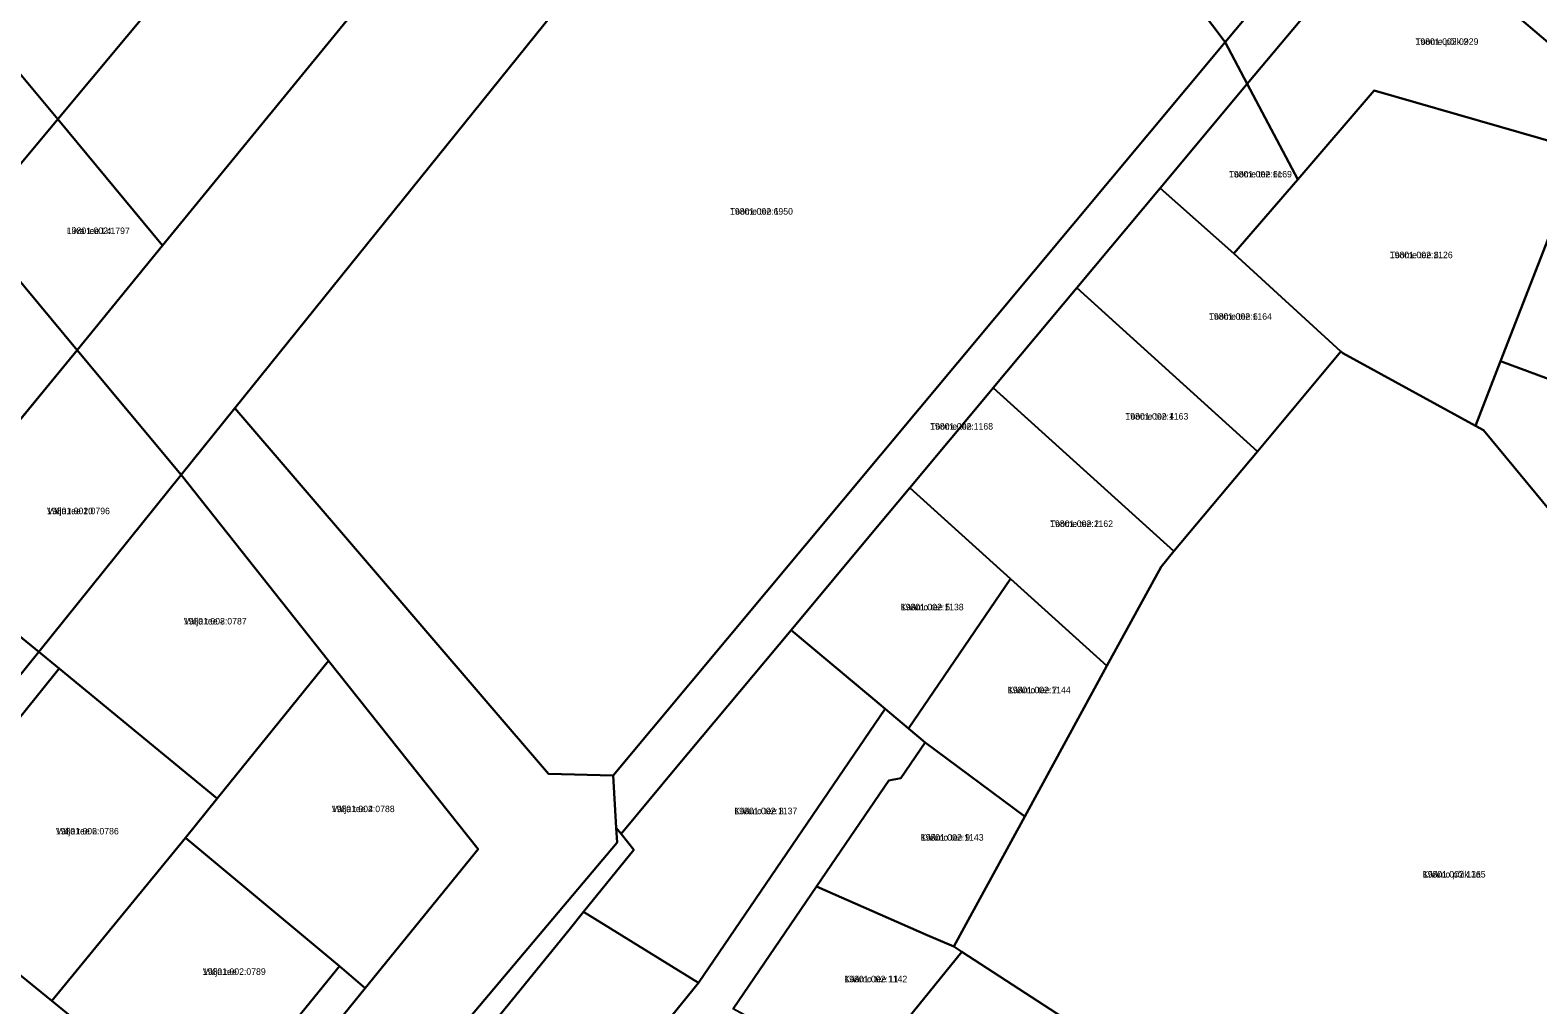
# Model space of a CAD drawing. Extents: x 516875 to 535633, y 6574491 to 6593094.
# Drawn here: x 533499.3 to 533846.9, y 6587098.5 to 6587323.2 of the extents above; entities that cross this region are included whole.
import ezdxf

# ---------------------------------------------------------------- set-up
doc = ezdxf.new("R2010")
doc.units = 0
for name, color, linetype in [('L_AADRESS', 7, 'Continuous'), ('PIIR', 7, 'Continuous'), ('TUNNUS', 7, 'Continuous')]:
    doc.layers.add(name, color=color, linetype=linetype)

msp = doc.modelspace()

# ---------------------------------------------------------------- linework, layer by layer
at = {"layer": 'PIIR'}
for points in [[(533481.85, 6587331.32), (533523.98, 6587380.99), (533537.24, 6587396.56), (533550.6, 6587412.31), (533577.13, 6587443.57), (533582.92, 6587450.34), (533603.61, 6587474.72), (533629.98, 6587505.8), (533639.7, 6587517.26), (533678.04, 6587562.44), (533704.12, 6587593.16), (533733.09, 6587627.27), (533737.62, 6587632.54), (533766.5, 6587666.69), (533770.25, 6587671.08), (533795.07, 6587649.38), (533791.58, 6587645.2), (533505.7, 6587302.63)], [(533505.7, 6587302.63), (533791.58, 6587645.2), (533795.07, 6587649.38), (533819.85, 6587627.7), (533816.21, 6587623.25), (533529.87, 6587273.5)], [(533697.29, 6587423.12), (533546.56, 6587236), (533534.19, 6587220.64), (533510.18, 6587249.42), (533529.87, 6587273.5), (533816.21, 6587623.25), (533819.85, 6587627.7), (533844.64, 6587606.02), (533840.96, 6587601.44), (533806.86, 6587559.11), (533795.55, 6587545.08), (533758.52, 6587499.12), (533743.77, 6587480.81), (533702.12, 6587429.11)], [(533927.23, 6587526.5), (533935.17, 6587528.62), (533937.49, 6587527), (533940.56, 6587524.86), (533944.03, 6587522.47), (533939.83, 6587517.42), (533774.76, 6587320.36), (533768.38, 6587328.83), (533773.52, 6587334.97), (533803.26, 6587370.44), (533833.01, 6587405.91), (533861.09, 6587439.4), (533889.18, 6587472.9), (533896.89, 6587482.1), (533926.04, 6587516.87)], [(533944.03, 6587522.47), (533945.25, 6587521.59), (533949.43, 6587520.58), (533954.62, 6587519.38), (533950.1, 6587513.97), (533932.19, 6587492.6), (533923.9, 6587482.7), (533894.94, 6587448.13), (533870.04, 6587418.41), (533844.17, 6587387.52), (533821.15, 6587360.03), (533813.43, 6587350.81), (533779.87, 6587310.8), (533774.76, 6587320.36), (533939.83, 6587517.42)], [(533932.19, 6587492.6), (533993.15, 6587472.03), (534004.63, 6587468.15), (533989.77, 6587426.72), (533974.85, 6587385.13), (533959.32, 6587341.82), (533943.01, 6587296.12), (533863.94, 6587318.94), (533862.28, 6587313.16), (533855.42, 6587315.1), (533813.43, 6587350.81), (533821.15, 6587360.03), (533861.21, 6587325.97), (533896.64, 6587315.76), (533933.34, 6587305.17), (533950.07, 6587351.79), (533962.75, 6587387.12), (533974.95, 6587421.13), (533989.13, 6587460.69), (533952.89, 6587472.92), (533923.9, 6587482.7)], [(533697.29, 6587423.12), (533774.76, 6587320.36), (533633.72, 6587151.35), (533618.86, 6587151.73), (533546.56, 6587236)], [(533813.43, 6587350.81), (533855.42, 6587315.1), (533853.23, 6587307.39), (533860.06, 6587305.45), (533857.17, 6587295.4), (533809.12, 6587309.23), (533791.55, 6587288.73), (533779.87, 6587310.8)], [(533461.26, 6587306.9), (533474.56, 6587322.77), (533481.85, 6587331.32), (533505.7, 6587302.63), (533485.76, 6587278.74)], [(533633.72, 6587151.35), (533774.76, 6587320.36), (533779.87, 6587310.8), (533759.79, 6587286.76), (533740.57, 6587263.73), (533721.34, 6587240.7), (533720.35, 6587239.52), (533702.12, 6587217.67), (533694.21, 6587208.22), (533674.72, 6587184.86), (533648.34, 6587153.27), (533635.54, 6587137.93), (533634.45, 6587139.32)], [(533759.79, 6587286.76), (533779.87, 6587310.8), (533791.55, 6587288.73), (533776.77, 6587271.67)], [(533809.12, 6587309.23), (533857.17, 6587295.4), (533851.55, 6587280.95), (533838.28, 6587246.83), (533832.5, 6587231.96), (533801.93, 6587248.68), (533801.47, 6587249.09), (533776.77, 6587271.67), (533791.55, 6587288.73)], [(533485.76, 6587278.74), (533505.7, 6587302.63), (533529.87, 6587273.5), (533510.18, 6587249.42)], [(533740.57, 6587263.73), (533759.79, 6587286.76), (533776.77, 6587271.67), (533801.47, 6587249.09), (533782.25, 6587226.08)], [(533851.55, 6587280.95), (533905.48, 6587261), (533892.78, 6587226.67), (533838.28, 6587246.83)], [(533444.87, 6587229.74), (533448.71, 6587234.35), (533485.76, 6587278.74), (533510.18, 6587249.42), (533473.41, 6587204.73)], [(533740.57, 6587263.73), (533782.25, 6587226.08), (533762.99, 6587203.06), (533721.34, 6587240.7)], [(533510.18, 6587249.42), (533534.19, 6587220.64), (533501.35, 6587179.89), (533496.73, 6587183.65), (533472.27, 6587203.34)], [(533801.47, 6587249.09), (533801.93, 6587248.68), (533832.5, 6587231.96), (533834.31, 6587230.94), (533882.11, 6587173.22), (533918.54, 6587129.23), (533924.6, 6587122.15), (533887.67, 6587018.98), (533882.91, 6587006.65), (533877.9, 6587009.7), (533844.62, 6587029.83), (533808.54, 6587051.7), (533778.74, 6587069.85), (533751.91, 6587086.19), (533744.77, 6587090.82), (533714.09, 6587110.74), (533712.24, 6587111.94), (533715.1, 6587117.18), (533728.61, 6587141.94), (533747.53, 6587176.62), (533760.02, 6587199.5), (533762.99, 6587203.06), (533782.25, 6587226.08)], [(533838.28, 6587246.83), (533892.78, 6587226.67), (533897.82, 6587215.78), (533882.11, 6587173.22), (533834.31, 6587230.94), (533832.5, 6587231.96)], [(533721.34, 6587240.7), (533762.99, 6587203.06), (533760.02, 6587199.5), (533747.53, 6587176.62), (533725.3, 6587196.72), (533702.12, 6587217.67), (533720.35, 6587239.52)], [(533546.56, 6587236), (533618.86, 6587151.73), (533633.72, 6587151.35), (533634.45, 6587139.32), (533634.65, 6587135.95), (533569.99, 6587059.21), (533456.06, 6586923.98), (533443.25, 6586908.53), (533433.94, 6586917.41), (533440.95, 6586924.76), (533456.49, 6586943.11), (533460.44, 6586947.63), (533474.02, 6586963.2), (533489.79, 6586981.7), (533488.17, 6586993.32), (533511.15, 6587021.65), (533536.86, 6587053.36), (533576.59, 6587102.36), (533602.59, 6587134.42), (533568.14, 6587177.84), (533534.19, 6587220.64)], [(533534.19, 6587220.64), (533568.14, 6587177.84), (533542.45, 6587146.11), (533506.03, 6587176.01), (533501.35, 6587179.89)], [(533702.12, 6587217.67), (533725.3, 6587196.72), (533701.83, 6587162.23), (533696.42, 6587166.75), (533674.72, 6587184.86), (533694.21, 6587208.22)], [(533725.3, 6587196.72), (533747.53, 6587176.62), (533728.61, 6587141.94), (533705.68, 6587159.02), (533701.83, 6587162.23)], [(533434.15, 6587157.02), (533459.07, 6587136.59), (533496.73, 6587183.65), (533501.35, 6587179.89), (533416.41, 6587074.48), (533411.74, 6587078.35), (533449.38, 6587125.02), (533424.6, 6587145.42)], [(533674.72, 6587184.86), (533692.57, 6587169.97), (533696.42, 6587166.75), (533653.39, 6587103.58), (533626.89, 6587119.93), (533638.48, 6587134.23), (533635.54, 6587137.93), (533648.34, 6587153.27)], [(533501.35, 6587179.89), (533506.03, 6587176.01), (533468.08, 6587128.86), (533504.37, 6587099.45), (533535.61, 6587073.85), (533540.26, 6587070.03), (533544.98, 6587075.87), (533570.65, 6587107.45), (533576.59, 6587102.36), (533536.86, 6587053.36), (533495.26, 6587087.54), (533458.64, 6587117.2), (533429.58, 6587081.14), (533421.14, 6587070.59), (533416.41, 6587074.48)], [(533568.14, 6587177.84), (533602.59, 6587134.42), (533576.59, 6587102.36), (533570.65, 6587107.45), (533535.13, 6587137.03), (533542.45, 6587146.11)], [(533506.03, 6587176.01), (533542.45, 6587146.11), (533535.13, 6587137.03), (533504.37, 6587099.45), (533468.08, 6587128.86)], [(533705.68, 6587159.02), (533728.61, 6587141.94), (533715.1, 6587117.18), (533712.24, 6587111.94), (533706.11, 6587114.62), (533680.62, 6587125.79), (533697.27, 6587150.23), (533700.05, 6587150.76)], [(533634.45, 6587139.32), (533635.54, 6587137.93), (533638.48, 6587134.23), (533626.89, 6587119.93), (533623.57, 6587115.84), (533602.16, 6587089.43), (533578.99, 6587060.86), (533575.17, 6587056.15), (533569.99, 6587059.21), (533634.65, 6587135.95)], [(533535.13, 6587137.03), (533570.65, 6587107.45), (533544.98, 6587075.87), (533540.34, 6587079.68), (533535.61, 6587073.85), (533504.37, 6587099.45)], [(533680.62, 6587125.79), (533706.11, 6587114.62), (533712.24, 6587111.94), (533714.09, 6587110.74), (533690.52, 6587081.66), (533661.42, 6587097.61)], [(533626.89, 6587119.93), (533653.39, 6587103.58), (533605.88, 6587045), (533578.99, 6587060.86), (533602.16, 6587089.43), (533623.57, 6587115.84)], [(533714.09, 6587110.74), (533744.77, 6587090.82), (533722.9, 6587062.08), (533717.71, 6587065.22), (533690.52, 6587081.66)]]:
    msp.add_lwpolyline(points, close=True, dxfattribs=at)
msp.add_lwpolyline([(533605.88, 6587045), (533653.39, 6587103.58), (533696.42, 6587166.75), (533701.83, 6587162.23), (533705.68, 6587159.02), (533700.05, 6587150.76), (533697.27, 6587150.23), (533680.62, 6587125.79), (533661.42, 6587097.61)], dxfattribs=at)

# ---------------------------------------------------------------- texts
at = {"layer": 'L_AADRESS'}
for s, p in [('Toome põik 2', (533818.66, 6587319.77)), ('Toome tee 6c', (533775.67, 6587289.21)), ('Toome tee 1', (533660.66, 6587280.64)), ('Liiva tee L4', (533507.81, 6587276.17)), ('Toome tee 8', (533812.73, 6587270.6)), ('Toome tee 6', (533771.06, 6587256.42)), ('Toome tee', (533706.79, 6587231.1)), ('Toome tee 4', (533751.79, 6587233.4)), ('Välja tee 10', (533503.23, 6587211.6)), ('Toome tee 2', (533734.44, 6587208.66)), ('Käämo tee 5', (533700.01, 6587189.45)), ('Välja tee 8', (533534.75, 6587186.19)), ('Käämo tee 7', (533724.68, 6587170.34)), ('Välja tee 4', (533568.86, 6587142.94)), ('Käämo tee 3', (533661.66, 6587142.46)), ('Välja tee 6', (533505.27, 6587137.8)), ('Käämo tee 9', (533704.61, 6587136.37)), ('Käämo põik 3a', (533820.32, 6587127.87)), ('Välja tee 2', (533539.14, 6587105.44)), ('Käämo tee 11', (533687, 6587103.73))]:
    msp.add_text(s, height=1.5, dxfattribs=at).set_placement(p)
at = {"layer": 'TUNNUS'}
for s, p in [('19801:002:0929', (533818.66, 6587319.77)), ('19801:002:1169', (533775.67, 6587289.21)), ('19801:002:6950', (533660.66, 6587280.64)), ('19801:002:1797', (533507.81, 6587276.17)), ('19801:002:1126', (533812.73, 6587270.6)), ('19801:002:1164', (533771.06, 6587256.42)), ('19801:002:1168', (533706.79, 6587231.1)), ('19801:002:1163', (533751.79, 6587233.4)), ('19801:002:0796', (533503.23, 6587211.6)), ('19801:002:1162', (533734.44, 6587208.66)), ('19801:002:1138', (533700.01, 6587189.45)), ('19801:002:0787', (533534.75, 6587186.19)), ('19801:002:1144', (533724.68, 6587170.34)), ('19801:002:0788', (533568.86, 6587142.94)), ('19801:002:1137', (533661.66, 6587142.46)), ('19801:002:0786', (533505.27, 6587137.8)), ('19801:002:1143', (533704.61, 6587136.37)), ('19801:002:1165', (533820.32, 6587127.87)), ('19801:002:0789', (533539.14, 6587105.44)), ('19801:002:1142', (533687, 6587103.73))]:
    msp.add_text(s, height=1.5, dxfattribs=at).set_placement(p)

doc.saveas('drawing.dxf')
